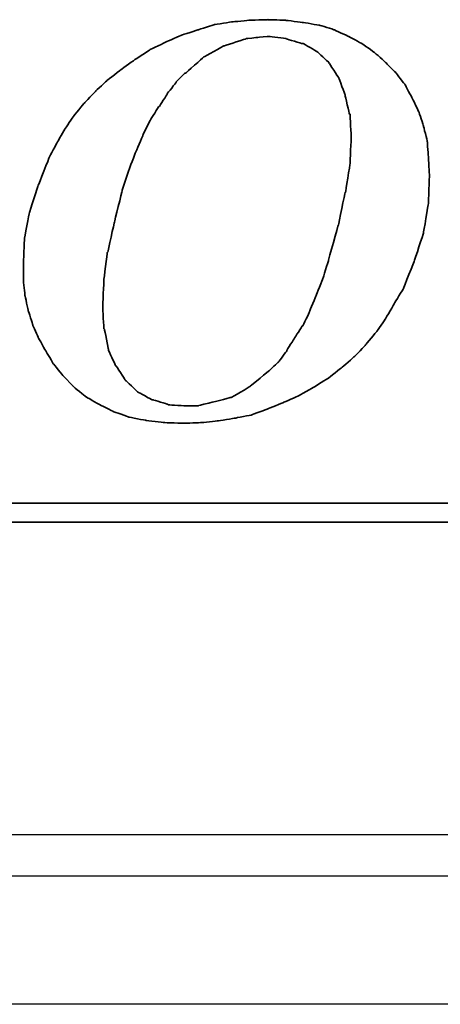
# Model space of a CAD drawing. Header units: millimetres. Extents: x 1805 to 4914, y -1594 to 860.
# Tile 648 of 656: x 4086.18 to 4091.26, y 114.67 to 126.58. Entities that reach past the tile are written whole.
import ezdxf
from ezdxf.lldxf.tags import DXFTag

# ---------------------------------------------------------------- set-up
doc = ezdxf.new("R2010")
doc.units = ezdxf.units.MM
doc.layers.get('0').update_dxf_attribs({"linetype": 'CONTINUOUS'})
doc.layers.add('DIM', color=4, linetype='CONTINUOUS')
doc.layers.add('layer 1', color=7, linetype='CONTINUOUS')
tags = doc.linetypes.add('DASHED', pattern=[25.72, 12.86, -12.86]).pattern_tags.tags
tags[6:7] = [DXFTag(74, 4), DXFTag(75, 0), DXFTag(340, '0'), DXFTag(46, 0.0), DXFTag(50, 0.0), DXFTag(44, 0.0), DXFTag(45, 0.0)]
tags[4:5] = [DXFTag(74, 4), DXFTag(75, 0), DXFTag(340, '0'), DXFTag(46, 0.0), DXFTag(50, 0.0), DXFTag(44, 0.0), DXFTag(45, 0.0)]

# ---------------------------------------------------------------- blocks, each defined once
blk = doc.blocks.new('TBI MOTION logo(完整正式版)')
at = {"layer": 'layer 1', "color": 22, "lineweight": 35}
for points, knots in [([(35.79625, -6.98375), (35.79625, -6.98375), (36.23125, -7.43875), (36.23125, -7.43875), (36.23125, -7.43875), (36.23125, -7.43875), (36.75625, -7.87125), (36.75625, -7.87125), (36.75625, -7.87125), (36.75625, -7.87125), (37.33125, -8.20375), (37.33125, -8.20375), (37.33125, -8.20375), (37.33125, -8.20375), (37.95625, -8.51875), (37.95625, -8.51875), (37.95625, -8.51875), (37.95625, -8.51875), (38.62625, -8.75875), (38.62625, -8.75875), (38.62625, -8.75875), (38.62625, -8.75875), (39.37125, -8.90375), (39.37125, -8.90375), (39.37125, -8.90375), (39.37125, -8.90375), (40.14125, -8.99875), (40.14125, -8.99875), (40.14125, -8.99875), (40.14125, -8.99875), (41.02625, -9.02375), (41.02625, -9.02375), (41.02625, -9.02375), (41.02625, -9.02375), (41.74625, -8.99875), (41.74625, -8.99875), (41.74625, -8.99875), (41.74625, -8.99875), (42.46625, -8.92375), (42.46625, -8.92375), (42.46625, -8.92375), (42.46625, -8.92375), (43.21125, -8.80625), (43.21125, -8.80625), (43.21125, -8.80625), (43.21125, -8.80625), (43.93125, -8.66375), (43.93125, -8.66375), (43.93125, -8.66375), (43.93125, -8.66375), (44.62625, -8.39875), (44.62625, -8.39875), (44.62625, -8.39875), (44.62625, -8.39875), (45.29625, -8.13375), (45.29625, -8.13375), (45.29625, -8.13375), (45.29625, -8.13375), (45.94625, -7.84375), (45.94625, -7.84375), (45.94625, -7.84375), (45.94625, -7.84375), (46.61625, -7.46375), (46.61625, -7.46375), (46.61625, -7.46375), (46.61625, -7.46375), (47.24125, -7.07875), (47.24125, -7.07875), (47.24125, -7.07875), (47.24125, -7.07875), (47.81625, -6.62375), (47.81625, -6.62375), (47.81625, -6.62375), (47.81625, -6.62375), (48.36875, -6.14375), (48.36875, -6.14375), (48.36875, -6.14375), (48.36875, -6.14375), (48.84625, -5.64125), (48.84625, -5.64125), (48.84625, -5.64125), (48.84625, -5.64125), (49.32625, -5.06375), (49.32625, -5.06375), (49.32625, -5.06375), (49.32625, -5.06375), (49.71125, -4.51374), (49.71125, -4.51374), (49.71125, -4.51374), (49.71125, -4.51374), (50.09625, -3.83874), (50.09625, -3.83874), (50.09625, -3.83874), (50.09625, -3.83874), (50.48125, -3.21374), (50.48125, -3.21374), (50.48125, -3.21374), (50.48125, -3.21374), (50.96125, -1.99125), (50.96125, -1.99125), (50.96125, -1.99125), (50.96125, -1.99125), (51.34375, -0.81875), (51.34375, -0.81875), (51.34375, -0.81875), (51.34375, -0.81875), (51.56125, 0.45624), (51.56125, 0.45624), (51.56125, 0.45624), (51.56125, 0.45624), (51.60625, 1.67624), (51.60625, 1.67624), (51.60625, 1.67624), (51.60625, 1.67624), (51.56125, 2.44625), (51.56125, 2.44625), (51.56125, 2.44625), (51.56125, 2.44625), (51.51125, 3.14125), (51.51125, 3.14125), (51.51125, 3.14125), (51.51125, 3.14125), (51.34375, 3.81125), (51.34375, 3.81125), (51.34375, 3.81125), (51.34375, 3.81125), (51.15125, 4.41125), (51.15125, 4.41125), (51.15125, 4.41125), (51.15125, 4.41125), (50.86125, 5.01125), (50.86125, 5.01125), (50.86125, 5.01125), (50.86125, 5.01125), (50.55125, 5.58875), (50.55125, 5.58875), (50.55125, 5.58875), (50.55125, 5.58875), (50.16625, 6.09125), (50.16625, 6.09125), (50.16625, 6.09125), (50.16625, 6.09125), (49.71125, 6.54875), (49.71125, 6.54875), (49.71125, 6.54875), (49.71125, 6.54875), (49.23125, 6.98125), (49.23125, 6.98125), (49.23125, 6.98125), (49.23125, 6.98125), (48.67875, 7.36625), (48.67875, 7.36625), (48.67875, 7.36625), (48.67875, 7.36625), (48.10375, 7.67625), (48.10375, 7.67625), (48.10375, 7.67625), (48.10375, 7.67625), (47.48125, 7.96375), (47.48125, 7.96375), (47.48125, 7.96375), (47.48125, 7.96375), (46.85625, 8.15625), (46.85625, 8.15625), (46.85625, 8.15625), (46.85625, 8.15625), (46.13625, 8.27624), (46.13625, 8.27624), (46.13625, 8.27624), (46.13625, 8.27624), (45.39125, 8.37125), (45.39125, 8.37125), (45.39125, 8.37125), (45.39125, 8.37125), (44.62625, 8.39624), (44.62625, 8.39624), (44.62625, 8.39624), (44.62625, 8.39624), (43.83625, 8.37125), (43.83625, 8.37125), (43.83625, 8.37125), (43.83625, 8.37125), (43.09125, 8.30125), (43.09125, 8.30125), (43.09125, 8.30125), (43.09125, 8.30125), (42.32125, 8.18125), (42.32125, 8.18125), (42.32125, 8.18125), (42.32125, 8.18125), (41.62875, 7.96375), (41.62875, 7.96375), (41.62875, 7.96375), (41.62875, 7.96375), (40.90625, 7.72625), (40.90625, 7.72625), (40.90625, 7.72625), (40.90625, 7.72625), (40.23624, 7.43625), (40.23624, 7.43625), (40.23624, 7.43625), (40.23624, 7.43625), (39.54124, 7.10125), (39.54124, 7.10125), (39.54124, 7.10125), (39.54124, 7.10125), (38.91625, 6.69125), (38.91625, 6.69125), (38.91625, 6.69125), (38.91625, 6.69125), (38.31625, 6.26125), (38.31625, 6.26125), (38.31625, 6.26125), (38.31625, 6.26125), (37.69125, 5.78125), (37.69125, 5.78125), (37.69125, 5.78125), (37.69125, 5.78125), (37.18625, 5.30125), (37.18625, 5.30125), (37.18625, 5.30125), (37.18625, 5.30125), (36.70625, 4.79624), (36.70625, 4.79624), (36.70625, 4.79624), (36.70625, 4.79624), (36.23125, 4.22125), (36.23125, 4.22125), (36.23125, 4.22125), (36.23125, 4.22125), (35.87124, 3.69375), (35.87124, 3.69375), (35.87124, 3.69375), (35.87124, 3.69375), (35.53125, 3.09125), (35.53125, 3.09125), (35.53125, 3.09125), (35.53125, 3.09125), (35.19875, 2.47125), (35.19875, 2.47125), (35.19875, 2.47125), (35.19875, 2.47125), (34.71625, 1.24625), (34.71625, 1.24625), (34.71625, 1.24625), (34.71625, 1.24625), (34.33125, 0.06874), (34.33125, 0.06874), (34.33125, 0.06874), (34.33125, 0.06874), (34.11625, -1.07875), (34.11625, -1.07875), (34.11625, -1.07875), (34.11625, -1.07875), (34.07125, -2.15875), (34.07125, -2.15875), (34.07125, -2.15875), (34.07125, -2.15875), (34.07125, -2.85375), (34.07125, -2.85375), (34.07125, -2.85375), (34.07125, -2.85375), (34.14125, -3.50375), (34.14125, -3.50375), (34.14125, -3.50375), (34.14125, -3.50375), (34.28625, -4.17375), (34.28625, -4.17375), (34.28625, -4.17375), (34.28625, -4.17375), (34.47625, -4.77624), (34.47625, -4.77624), (34.47625, -4.77624), (34.47625, -4.77624), (34.71625, -5.32625), (34.71625, -5.32625), (34.71625, -5.32625), (34.71625, -5.32625), (35.05375, -5.92875), (35.05375, -5.92875), (35.05375, -5.92875), (35.05375, -5.92875), (35.36375, -6.45375), (35.36375, -6.45375), (35.36375, -6.45375), (35.36375, -6.45375), (35.79625, -6.98375), (35.79625, -6.98375)], [0, 0, 0, 0, 0.01388889, 0.01388889, 0.01388889, 0.0138889, 0.02777778, 0.02777778, 0.02777778, 0.02777779, 0.04166667, 0.04166667, 0.04166667, 0.04166668, 0.05555556, 0.05555556, 0.05555556, 0.05555557, 0.06944444, 0.06944444, 0.06944444, 0.06944445, 0.08333333, 0.08333333, 0.08333333, 0.08333334, 0.09722222, 0.09722222, 0.09722222, 0.09722223, 0.11111111, 0.11111111, 0.11111111, 0.11111112, 0.125, 0.125, 0.125, 0.12500001, 0.13888889, 0.13888889, 0.13888889, 0.1388889, 0.15277778, 0.15277778, 0.15277778, 0.15277779, 0.16666667, 0.16666667, 0.16666667, 0.16666668, 0.18055556, 0.18055556, 0.18055556, 0.18055557, 0.19444444, 0.19444444, 0.19444444, 0.19444445, 0.20833333, 0.20833333, 0.20833333, 0.20833334, 0.22222222, 0.22222222, 0.22222222, 0.22222223, 0.23611111, 0.23611111, 0.23611111, 0.23611112, 0.25, 0.25, 0.25, 0.25000001, 0.26388889, 0.26388889, 0.26388889, 0.2638889, 0.27777778, 0.27777778, 0.27777778, 0.27777779, 0.29166667, 0.29166667, 0.29166667, 0.29166668, 0.30555556, 0.30555556, 0.30555556, 0.30555557, 0.31944444, 0.31944444, 0.31944444, 0.31944445, 0.33333333, 0.33333333, 0.33333333, 0.33333334, 0.34722222, 0.34722222, 0.34722222, 0.34722223, 0.36111111, 0.36111111, 0.36111111, 0.36111112, 0.375, 0.375, 0.375, 0.37500001, 0.38888889, 0.38888889, 0.38888889, 0.3888889, 0.40277778, 0.40277778, 0.40277778, 0.40277779, 0.41666667, 0.41666667, 0.41666667, 0.41666668, 0.43055556, 0.43055556, 0.43055556, 0.43055557, 0.44444444, 0.44444444, 0.44444444, 0.44444445, 0.45833333, 0.45833333, 0.45833333, 0.45833334, 0.47222222, 0.47222222, 0.47222222, 0.47222223, 0.48611111, 0.48611111, 0.48611111, 0.48611112, 0.5, 0.5, 0.5, 0.50000001, 0.51388889, 0.51388889, 0.51388889, 0.5138889, 0.52777778, 0.52777778, 0.52777778, 0.52777779, 0.54166667, 0.54166667, 0.54166667, 0.54166668, 0.55555556, 0.55555556, 0.55555556, 0.55555557, 0.56944444, 0.56944444, 0.56944444, 0.56944445, 0.58333333, 0.58333333, 0.58333333, 0.58333334, 0.59722222, 0.59722222, 0.59722222, 0.59722223, 0.61111111, 0.61111111, 0.61111111, 0.61111112, 0.625, 0.625, 0.625, 0.62500001, 0.63888889, 0.63888889, 0.63888889, 0.6388889, 0.65277778, 0.65277778, 0.65277778, 0.65277779, 0.66666667, 0.66666667, 0.66666667, 0.66666668, 0.68055556, 0.68055556, 0.68055556, 0.68055557, 0.69444444, 0.69444444, 0.69444444, 0.69444445, 0.70833333, 0.70833333, 0.70833333, 0.70833334, 0.72222222, 0.72222222, 0.72222222, 0.72222223, 0.73611111, 0.73611111, 0.73611111, 0.73611112, 0.75, 0.75, 0.75, 0.75000001, 0.76388889, 0.76388889, 0.76388889, 0.7638889, 0.77777778, 0.77777778, 0.77777778, 0.77777779, 0.79166667, 0.79166667, 0.79166667, 0.79166668, 0.80555556, 0.80555556, 0.80555556, 0.80555557, 0.81944444, 0.81944444, 0.81944444, 0.81944445, 0.83333333, 0.83333333, 0.83333333, 0.83333334, 0.84722222, 0.84722222, 0.84722222, 0.84722223, 0.86111111, 0.86111111, 0.86111111, 0.86111112, 0.875, 0.875, 0.875, 0.87500001, 0.88888889, 0.88888889, 0.88888889, 0.8888889, 0.90277778, 0.90277778, 0.90277778, 0.90277779, 0.91666667, 0.91666667, 0.91666667, 0.91666668, 0.93055556, 0.93055556, 0.93055556, 0.93055557, 0.94444444, 0.94444444, 0.94444444, 0.94444445, 0.95833333, 0.95833333, 0.95833333, 0.95833334, 0.97222222, 0.97222222, 0.97222222, 0.97222223, 0.98611111, 0.98611111, 0.98611111, 0.98611112, 1, 1, 1, 1]), ([(38.33875, 1.03124), (38.33875, 1.03124), (38.62625, 1.89625), (38.62625, 1.89625), (38.62625, 1.89625), (38.62625, 1.89625), (38.91625, 2.66375), (38.91625, 2.66375), (38.91625, 2.66375), (38.91625, 2.66375), (39.22625, 3.38125), (39.22625, 3.38125), (39.22625, 3.38125), (39.22625, 3.38125), (39.22625, 3.40624), (39.22625, 3.40624), (39.22625, 3.40624), (39.22625, 3.40624), (39.56124, 4.07624), (39.56124, 4.07624), (39.56124, 4.07624), (39.56124, 4.07624), (39.92125, 4.65125), (39.92125, 4.65125), (39.92125, 4.65125), (39.92125, 4.65125), (39.94625, 4.65125), (39.94625, 4.65125), (39.94625, 4.65125), (39.94625, 4.65125), (40.28125, 5.17875), (40.28125, 5.17875), (40.28125, 5.17875), (40.28125, 5.17875), (40.28125, 5.20375), (40.28125, 5.20375), (40.28125, 5.20375), (40.28125, 5.20375), (40.66875, 5.68625), (40.66875, 5.68625), (40.66875, 5.68625), (40.66875, 5.68625), (40.66875, 5.70625), (40.66875, 5.70625), (40.66875, 5.70625), (40.66875, 5.70625), (41.05124, 6.09125), (41.05124, 6.09125), (41.05124, 6.09125), (41.05124, 6.09125), (41.07625, 6.09125), (41.07625, 6.09125), (41.07625, 6.09125), (41.07625, 6.09125), (41.84125, 6.76625), (41.84125, 6.76625), (41.84125, 6.76625), (41.84125, 6.76625), (41.86625, 6.78625), (41.86625, 6.78625), (41.86625, 6.78625), (41.86625, 6.78625), (42.73125, 7.26624), (42.73125, 7.26624), (42.73125, 7.26624), (42.73125, 7.26624), (42.75625, 7.26624), (42.75625, 7.26624), (42.75625, 7.26624), (42.75625, 7.26624), (43.18625, 7.41125), (43.18625, 7.41125), (43.18625, 7.41125), (43.18625, 7.41125), (43.64125, 7.55625), (43.64125, 7.55625), (43.64125, 7.55625), (43.64125, 7.55625), (43.66625, 7.55625), (43.66625, 7.55625), (43.66625, 7.55625), (43.66625, 7.55625), (43.69125, 7.58124), (43.69125, 7.58124), (43.69125, 7.58124), (43.69125, 7.58124), (44.19125, 7.62625), (44.19125, 7.62625), (44.19125, 7.62625), (44.19125, 7.62625), (44.67125, 7.67625), (44.67125, 7.67625), (44.67125, 7.67625), (44.67125, 7.67625), (44.69625, 7.67625), (44.69625, 7.67625), (44.69625, 7.67625), (44.69625, 7.67625), (45.41875, 7.58124), (45.41875, 7.58124), (45.41875, 7.58124), (45.41875, 7.58124), (45.44125, 7.55625), (45.44125, 7.55625), (45.44125, 7.55625), (45.44125, 7.55625), (46.11125, 7.36625), (46.11125, 7.36625), (46.11125, 7.36625), (46.11125, 7.36625), (46.13625, 7.36625), (46.13625, 7.36625), (46.13625, 7.36625), (46.13625, 7.36625), (46.15875, 7.36625), (46.15875, 7.36625), (46.15875, 7.36625), (46.15875, 7.36625), (46.73625, 7.02624), (46.73625, 7.02624), (46.73625, 7.02624), (46.73625, 7.02624), (46.76125, 7.00624), (46.76125, 7.00624), (46.76125, 7.00624), (46.76125, 7.00624), (47.24125, 6.57124), (47.24125, 6.57124), (47.24125, 6.57124), (47.24125, 6.57124), (47.26625, 6.54875), (47.26625, 6.54875), (47.26625, 6.54875), (47.26625, 6.54875), (47.26625, 6.52375), (47.26625, 6.52375), (47.26625, 6.52375), (47.26625, 6.52375), (47.67375, 5.89875), (47.67375, 5.89875), (47.67375, 5.89875), (47.67375, 5.89875), (47.69625, 5.89875), (47.69625, 5.89875), (47.69625, 5.89875), (47.69625, 5.89875), (47.69625, 5.87625), (47.69625, 5.87625), (47.69625, 5.87625), (47.69625, 5.87625), (47.96125, 5.15625), (47.96125, 5.15625), (47.96125, 5.15625), (47.96125, 5.15625), (47.96125, 5.13125), (47.96125, 5.13125), (47.96125, 5.13125), (47.96125, 5.13125), (48.15125, 4.31875), (48.15125, 4.31875), (48.15125, 4.31875), (48.15125, 4.31875), (48.17625, 4.31875), (48.17625, 4.31875), (48.17625, 4.31875), (48.17625, 4.31875), (48.17625, 4.29125), (48.17625, 4.29125), (48.17625, 4.29125), (48.17625, 4.29125), (48.22625, 3.33125), (48.22625, 3.33125), (48.22625, 3.33125), (48.22625, 3.33125), (48.22625, 3.30875), (48.22625, 3.30875), (48.22625, 3.30875), (48.22625, 3.30875), (48.17625, 2.20624), (48.17625, 2.20624), (48.17625, 2.20624), (48.17625, 2.20624), (48.17625, 2.18124), (48.17625, 2.18124), (48.17625, 2.18124), (48.17625, 2.18124), (47.98375, 0.93624), (47.98375, 0.93624), (47.98375, 0.93624), (47.98375, 0.93624), (47.96125, 0.93624), (47.96125, 0.93624), (47.96125, 0.93624), (47.96125, 0.93624), (47.67375, -0.45874), (47.67375, -0.45874), (47.67375, -0.45874), (47.67375, -0.45874), (47.24125, -1.99125), (47.24125, -1.99125), (47.24125, -1.99125), (47.24125, -1.99125), (47.24125, -2.01874), (47.24125, -2.01874), (47.24125, -2.01874), (47.24125, -2.01874), (47.00125, -2.78375), (47.00125, -2.78375), (47.00125, -2.78375), (47.00125, -2.78375), (46.71125, -3.50375), (46.71125, -3.50375), (46.71125, -3.50375), (46.71125, -3.50375), (46.42625, -4.19875), (46.42625, -4.19875), (46.42625, -4.19875), (46.42625, -4.19875), (46.42625, -4.22375), (46.42625, -4.22375), (46.42625, -4.22375), (46.42625, -4.22375), (46.13625, -4.82374), (46.13625, -4.82374), (46.13625, -4.82374), (46.13625, -4.82374), (46.11125, -4.82374), (46.11125, -4.82374), (46.11125, -4.82374), (46.11125, -4.82374), (45.77625, -5.35125), (45.77625, -5.35125), (45.77625, -5.35125), (45.77625, -5.35125), (45.44125, -5.87875), (45.44125, -5.87875), (45.44125, -5.87875), (45.44125, -5.87875), (45.44125, -5.90375), (45.44125, -5.90375), (45.44125, -5.90375), (45.44125, -5.90375), (45.10625, -6.35875), (45.10625, -6.35875), (45.10625, -6.35875), (45.10625, -6.35875), (45.08125, -6.38375), (45.08125, -6.38375), (45.08125, -6.38375), (45.08125, -6.38375), (44.69625, -6.74375), (44.69625, -6.74375), (44.69625, -6.74375), (44.69625, -6.74375), (43.88375, -7.41625), (43.88375, -7.41625), (43.88375, -7.41625), (43.88375, -7.41625), (43.85625, -7.43875), (43.85625, -7.43875), (43.85625, -7.43875), (43.85625, -7.43875), (43.04125, -7.91875), (43.04125, -7.91875), (43.04125, -7.91875), (43.04125, -7.91875), (43.01625, -7.91875), (43.01625, -7.91875), (43.01625, -7.91875), (43.01625, -7.91875), (42.99625, -7.91875), (42.99625, -7.91875), (42.99625, -7.91875), (42.99625, -7.91875), (42.08125, -8.15875), (42.08125, -8.15875), (42.08125, -8.15875), (42.08125, -8.15875), (41.65125, -8.25625), (41.65125, -8.25625), (41.65125, -8.25625), (41.65125, -8.25625), (41.62875, -8.27875), (41.62875, -8.27875), (41.62875, -8.27875), (41.62875, -8.27875), (41.60125, -8.27875), (41.60125, -8.27875), (41.60125, -8.27875), (41.60125, -8.27875), (41.12125, -8.27875), (41.12125, -8.27875), (41.12125, -8.27875), (41.12125, -8.27875), (40.35624, -8.23125), (40.35624, -8.23125), (40.35624, -8.23125), (40.35624, -8.23125), (40.33125, -8.23125), (40.33125, -8.23125), (40.33125, -8.23125), (40.33125, -8.23125), (40.30625, -8.20375), (40.30625, -8.20375), (40.30625, -8.20375), (40.30625, -8.20375), (39.68375, -8.01375), (39.68375, -8.01375), (39.68375, -8.01375), (39.68375, -8.01375), (39.66124, -8.01375), (39.66124, -8.01375), (39.66124, -8.01375), (39.66124, -8.01375), (39.63625, -8.01375), (39.63625, -8.01375), (39.63625, -8.01375), (39.63625, -8.01375), (39.01125, -7.67875), (39.01125, -7.67875), (39.01125, -7.67875), (39.01125, -7.67875), (38.98875, -7.65375), (38.98875, -7.65375), (38.98875, -7.65375), (38.98875, -7.65375), (38.48625, -7.17375), (38.48625, -7.17375), (38.48625, -7.17375), (38.48625, -7.17375), (38.45875, -7.14875), (38.45875, -7.14875), (38.45875, -7.14875), (38.45875, -7.14875), (38.45875, -7.12875), (38.45875, -7.12875), (38.45875, -7.12875), (38.45875, -7.12875), (38.07625, -6.54875), (38.07625, -6.54875), (38.07625, -6.54875), (38.07625, -6.54875), (38.05125, -6.54875), (38.05125, -6.54875), (38.05125, -6.54875), (38.05125, -6.54875), (38.05125, -6.52875), (38.05125, -6.52875), (38.05125, -6.52875), (38.05125, -6.52875), (37.74125, -5.85375), (37.74125, -5.85375), (37.74125, -5.85375), (37.74125, -5.85375), (37.74125, -5.82875), (37.74125, -5.82875), (37.74125, -5.82875), (37.74125, -5.82875), (37.57375, -4.96875), (37.57375, -4.96875), (37.57375, -4.96875), (37.57375, -4.96875), (37.54625, -4.94375), (37.54625, -4.94375), (37.54625, -4.94375), (37.54625, -4.94375), (37.50125, -4.03375), (37.50125, -4.03375), (37.50125, -4.03375), (37.50125, -4.03375), (37.50125, -4.00875), (37.50125, -4.00875), (37.50125, -4.00875), (37.50125, -4.00875), (37.54625, -2.85375), (37.54625, -2.85375), (37.54625, -2.85375), (37.54625, -2.85375), (37.69125, -1.65875), (37.69125, -1.65875), (37.69125, -1.65875), (37.69125, -1.65875), (37.71624, -1.63375), (37.71624, -1.63375), (37.71624, -1.63375), (37.71624, -1.63375), (38.00375, -0.33875), (38.00375, -0.33875), (38.00375, -0.33875), (38.00375, -0.33875), (38.33875, 1.00624), (38.33875, 1.00624), (38.33875, 1.00624), (38.33875, 1.00624), (38.33875, 1.03124), (38.33875, 1.03124)], [0, 0, 0, 0, 0.01010101, 0.01010101, 0.01010101, 0.01010102, 0.02020202, 0.02020202, 0.02020202, 0.02020203, 0.03030303, 0.03030303, 0.03030303, 0.03030304, 0.04040404, 0.04040404, 0.04040404, 0.04040405, 0.05050505, 0.05050505, 0.05050505, 0.05050506, 0.06060606, 0.06060606, 0.06060606, 0.06060607, 0.07070707, 0.07070707, 0.07070707, 0.07070708, 0.08080808, 0.08080808, 0.08080808, 0.08080809, 0.09090909, 0.09090909, 0.09090909, 0.0909091, 0.1010101, 0.1010101, 0.1010101, 0.10101011, 0.11111111, 0.11111111, 0.11111111, 0.11111112, 0.12121212, 0.12121212, 0.12121212, 0.12121213, 0.13131313, 0.13131313, 0.13131313, 0.13131314, 0.14141414, 0.14141414, 0.14141414, 0.14141415, 0.15151515, 0.15151515, 0.15151515, 0.15151516, 0.16161616, 0.16161616, 0.16161616, 0.16161617, 0.17171717, 0.17171717, 0.17171717, 0.17171718, 0.18181818, 0.18181818, 0.18181818, 0.18181819, 0.19191919, 0.19191919, 0.19191919, 0.1919192, 0.2020202, 0.2020202, 0.2020202, 0.20202021, 0.21212121, 0.21212121, 0.21212121, 0.21212122, 0.22222222, 0.22222222, 0.22222222, 0.22222223, 0.23232323, 0.23232323, 0.23232323, 0.23232324, 0.24242424, 0.24242424, 0.24242424, 0.24242425, 0.25252525, 0.25252525, 0.25252525, 0.25252526, 0.26262626, 0.26262626, 0.26262626, 0.26262627, 0.27272727, 0.27272727, 0.27272727, 0.27272728, 0.28282828, 0.28282828, 0.28282828, 0.28282829, 0.29292929, 0.29292929, 0.29292929, 0.2929293, 0.3030303, 0.3030303, 0.3030303, 0.30303031, 0.31313131, 0.31313131, 0.31313131, 0.31313132, 0.32323232, 0.32323232, 0.32323232, 0.32323233, 0.33333333, 0.33333333, 0.33333333, 0.33333334, 0.34343434, 0.34343434, 0.34343434, 0.34343435, 0.35353535, 0.35353535, 0.35353535, 0.35353536, 0.36363636, 0.36363636, 0.36363636, 0.36363637, 0.37373737, 0.37373737, 0.37373737, 0.37373738, 0.38383838, 0.38383838, 0.38383838, 0.38383839, 0.39393939, 0.39393939, 0.39393939, 0.3939394, 0.4040404, 0.4040404, 0.4040404, 0.40404041, 0.41414141, 0.41414141, 0.41414141, 0.41414142, 0.42424242, 0.42424242, 0.42424242, 0.42424243, 0.43434343, 0.43434343, 0.43434343, 0.43434344, 0.44444444, 0.44444444, 0.44444444, 0.44444445, 0.45454545, 0.45454545, 0.45454545, 0.45454546, 0.46464646, 0.46464646, 0.46464646, 0.46464647, 0.47474747, 0.47474747, 0.47474747, 0.47474748, 0.48484848, 0.48484848, 0.48484848, 0.48484849, 0.49494949, 0.49494949, 0.49494949, 0.4949495, 0.50505051, 0.50505051, 0.50505051, 0.50505052, 0.51515152, 0.51515152, 0.51515152, 0.51515153, 0.52525253, 0.52525253, 0.52525253, 0.52525254, 0.53535354, 0.53535354, 0.53535354, 0.53535355, 0.54545455, 0.54545455, 0.54545455, 0.54545456, 0.55555556, 0.55555556, 0.55555556, 0.55555557, 0.56565657, 0.56565657, 0.56565657, 0.56565658, 0.57575758, 0.57575758, 0.57575758, 0.57575759, 0.58585859, 0.58585859, 0.58585859, 0.5858586, 0.5959596, 0.5959596, 0.5959596, 0.59595961, 0.60606061, 0.60606061, 0.60606061, 0.60606062, 0.61616162, 0.61616162, 0.61616162, 0.61616163, 0.62626263, 0.62626263, 0.62626263, 0.62626264, 0.63636364, 0.63636364, 0.63636364, 0.63636365, 0.64646465, 0.64646465, 0.64646465, 0.64646466, 0.65656566, 0.65656566, 0.65656566, 0.65656567, 0.66666667, 0.66666667, 0.66666667, 0.66666668, 0.67676768, 0.67676768, 0.67676768, 0.67676769, 0.68686869, 0.68686869, 0.68686869, 0.6868687, 0.6969697, 0.6969697, 0.6969697, 0.69696971, 0.70707071, 0.70707071, 0.70707071, 0.70707072, 0.71717172, 0.71717172, 0.71717172, 0.71717173, 0.72727273, 0.72727273, 0.72727273, 0.72727274, 0.73737374, 0.73737374, 0.73737374, 0.73737375, 0.74747475, 0.74747475, 0.74747475, 0.74747476, 0.75757576, 0.75757576, 0.75757576, 0.75757577, 0.76767677, 0.76767677, 0.76767677, 0.76767678, 0.77777778, 0.77777778, 0.77777778, 0.77777779, 0.78787879, 0.78787879, 0.78787879, 0.7878788, 0.7979798, 0.7979798, 0.7979798, 0.79797981, 0.80808081, 0.80808081, 0.80808081, 0.80808082, 0.81818182, 0.81818182, 0.81818182, 0.81818183, 0.82828283, 0.82828283, 0.82828283, 0.82828284, 0.83838384, 0.83838384, 0.83838384, 0.83838385, 0.84848485, 0.84848485, 0.84848485, 0.84848486, 0.85858586, 0.85858586, 0.85858586, 0.85858587, 0.86868687, 0.86868687, 0.86868687, 0.86868688, 0.87878788, 0.87878788, 0.87878788, 0.87878789, 0.88888889, 0.88888889, 0.88888889, 0.8888889, 0.8989899, 0.8989899, 0.8989899, 0.89898991, 0.90909091, 0.90909091, 0.90909091, 0.90909092, 0.91919192, 0.91919192, 0.91919192, 0.91919193, 0.92929293, 0.92929293, 0.92929293, 0.92929294, 0.93939394, 0.93939394, 0.93939394, 0.93939395, 0.94949495, 0.94949495, 0.94949495, 0.94949496, 0.95959596, 0.95959596, 0.95959596, 0.95959597, 0.96969697, 0.96969697, 0.96969697, 0.96969698, 0.97979798, 0.97979798, 0.97979798, 0.97979799, 0.98989899, 0.98989899, 0.98989899, 0.989899, 1, 1, 1, 1]), ([(75.90875, -9.47875), (75.90875, -9.47875), (75.90875, -12.28625), (75.90875, -12.28625), (75.90875, -12.28625), (75.90875, -12.28625), (75.90875, -12.47875), (75.90875, -12.47875), (75.90875, -12.47875), (75.90875, -12.47875), (75.71625, -12.47875), (75.71625, -12.47875), (75.71625, -12.47875), (75.71625, -12.47875), (-88.32875, -12.47875), (-88.32875, -12.47875), (-88.32875, -12.47875), (-88.32875, -12.47875), (-88.32875, -13.29375), (-88.32875, -13.29375), (-88.32875, -13.29375), (-88.32875, -13.29375), (82.89125, -13.29375), (82.89125, -13.29375), (82.89125, -13.29375), (82.89125, -13.29375), (75.90875, -9.47875), (75.90875, -9.47875)], [0, 0, 0, 0, 0.14285714, 0.14285714, 0.14285714, 0.14285715, 0.28571429, 0.28571429, 0.28571429, 0.2857143, 0.42857143, 0.42857143, 0.42857143, 0.42857144, 0.57142857, 0.57142857, 0.57142857, 0.57142858, 0.71428571, 0.71428571, 0.71428571, 0.71428572, 0.85714286, 0.85714286, 0.85714286, 0.85714287, 1, 1, 1, 1])]:
    blk.add_open_spline(points, degree=3, knots=knots, dxfattribs=at)

msp = doc.modelspace()

# ---------------------------------------------------------------- linework, layer by layer
at = {"linetype": 'Continuous'}
msp.add_line((4298.141, 116.72), (3958.141, 116.72), dxfattribs=at)
at = {"linetype": 'DASHED'}
msp.add_line((4298.141, 114.671), (3958.141, 114.671), dxfattribs=at)
at = {"linetype": 'Continuous'}
msp.add_open_spline([(4298.141, 116.22), (3958.141, 116.22)], degree=1, dxfattribs=at)

# ---------------------------------------------------------------- block references
at = {"layer": 'DIM', "color": 7, "xscale": 0.2802190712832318, "yscale": 0.2802190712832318, "zscale": 0.2802190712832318}
msp.add_blockref('TBI MOTION logo(完整正式版)', (4076.673, 124.228), dxfattribs=at)

doc.saveas('drawing.dxf')
